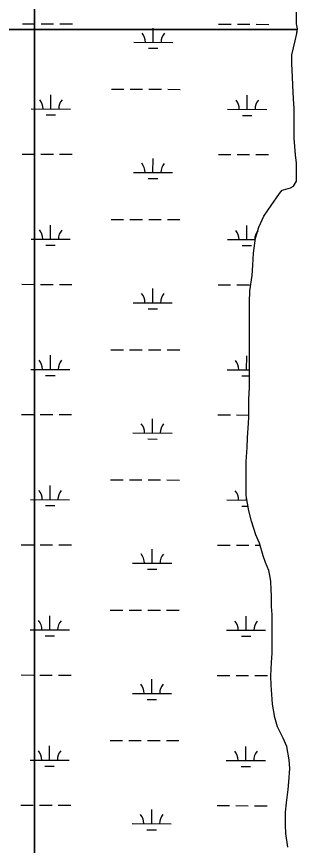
# Model space of a CAD drawing. Extents: x 3187622 to 3225504, y 800805 to 826213.
# Drawn here: x 3211269 to 3211987, y 821298 to 823416 of the extents above; entities that cross this region are included whole.
import ezdxf

# ---------------------------------------------------------------- set-up
doc = ezdxf.new("R2010")
doc.units = 0
doc.layers.add('V-SITE-VEGE', color=7, linetype='Continuous')
doc.layers.add('V-WETL-SWMP', color=7, linetype='Continuous')

msp = doc.modelspace()

# ---------------------------------------------------------------- linework, layer by layer
at = {"layer": 'V-SITE-VEGE'}
for p, q in [((3211314.8, 824394.4), (3211314.8, 821020.6)), ((3211314.8, 821020.6), (3211314.8, 824394.4)), ((3211984.5, 823397.1), (3211984.5, 823427)), ((3211987.2, 823384.7), (3211984.5, 823397.1)), ((3211985.4, 823372.4), (3211987.2, 823384.7)), ((3211973.1, 823317.9), (3211981, 823353.9)), ((3211981, 823353.9), (3211985.4, 823372.4)), ((3211973.2, 823295), (3211973.1, 823317.9)), ((3211974.9, 823261.5), (3211973.2, 823295)), ((3211975.8, 823240.4), (3211974.9, 823261.5)), ((3211976.8, 823205.2), (3211975.8, 823240.4)), ((3211978.5, 823180.6), (3211976.8, 823205.2)), ((3211978.6, 823104.9), (3211978.5, 823180.6)), ((3211982.2, 823062.7), (3211978.6, 823104.9)), ((3211984.8, 823041.6), (3211982.2, 823062.7)), ((3211984.9, 822994.9), (3211984.8, 823041.6)), ((3211976.9, 822982.6), (3211984.9, 822994.9)), ((3211940.9, 822964.1), (3211947.9, 822972)), ((3211947.9, 822972), (3211951.4, 822972.9)), ((3211951.4, 822972.9), (3211969, 822978.2)), ((3211969, 822978.2), (3211976.9, 822982.6)), ((3211919.8, 822933.3), (3211940.9, 822964.1)), ((3211901.3, 822906), (3211919.8, 822933.3)), ((3211888.2, 822877.8), (3211901.3, 822906)), ((3211880.3, 822849.7), (3211888.2, 822877.8)), ((3211875, 822810.9), (3211880.3, 822849.7)), ((3211873.3, 822781), (3211875, 822810.9)), ((3211871.6, 822754.6), (3211873.3, 822781)), ((3211865.4, 822715), (3211871.6, 822754.6)), ((3211864.6, 822685.1), (3211865.4, 822715)), ((3211864.8, 822468.6), (3211864.6, 822685.1)), ((3211863, 822437.8), (3211864.8, 822468.6)), ((3211863.1, 822392.1), (3211863, 822437.8)), ((3211862.2, 822377.1), (3211863.1, 822392.1)), ((3211859.6, 822339.3), (3211862.2, 822377.1)), ((3211858.7, 822314.6), (3211859.6, 822339.3)), ((3211856.1, 822279.4), (3211858.7, 822314.6)), ((3211856.2, 822192.3), (3211856.1, 822279.4)), ((3211863.3, 822152.7), (3211856.2, 822192.3)), ((3211869.5, 822126.3), (3211863.3, 822152.7)), ((3211880.9, 822092), (3211869.5, 822126.3)), ((3211889.8, 822070.9), (3211880.9, 822092)), ((3211899.5, 822038.4), (3211889.8, 822070.9)), ((3211905.6, 822020.8), (3211899.5, 822038.4)), ((3211913.6, 822000.5), (3211905.6, 822020.8)), ((3211917.1, 821983.8), (3211913.6, 822000.5)), ((3211918.9, 821972.4), (3211917.1, 821983.8)), ((3211919.8, 821952.2), (3211918.9, 821972.4)), ((3211920.7, 821936.3), (3211919.8, 821952.2)), ((3211920.7, 821909), (3211920.7, 821936.3)), ((3211922.5, 821887.9), (3211920.7, 821909)), ((3211922.6, 821789.4), (3211922.5, 821887.9)), ((3211920.8, 821765.6), (3211922.6, 821789.4)), ((3211919.1, 821731.3), (3211920.8, 821765.6)), ((3211920, 821707.5), (3211919.1, 821731.3)), ((3211922.7, 821672.3), (3211920, 821707.5)), ((3211923.5, 821659.1), (3211922.7, 821672.3)), ((3211929.7, 821624.8), (3211923.5, 821659.1)), ((3211935.9, 821601.1), (3211929.7, 821624.8)), ((3211950.9, 821572), (3211935.9, 821601.1)), ((3211959.7, 821550.9), (3211950.9, 821572)), ((3211965.9, 821516.6), (3211959.7, 821550.9)), ((3211967.7, 821494.6), (3211965.9, 821516.6)), ((3211965.1, 821461.2), (3211967.7, 821494.6)), ((3211963.3, 821440.9), (3211965.1, 821461.2)), ((3211959, 821407.5), (3211963.3, 821440.9)), ((3211956.3, 821383.7), (3211959, 821407.5)), ((3211956.4, 821351.2), (3211956.3, 821383.7)), ((3211957.3, 821329.2), (3211956.4, 821351.2)), ((3211962.6, 821294), (3211957.3, 821329.2))]:
    msp.add_line(p, q, dxfattribs=at)
at = {"layer": 'V-WETL-SWMP'}
for p, q in [((3211984.5, 823397.1), (3211984.5, 823427)), ((3211283.8, 823397.1), (3211315.8, 823397.1)), ((3211331.8, 823397), (3211363.8, 823397)), ((3211379.8, 823396.9), (3211411.8, 823396.9)), ((3211785.7, 823396.1), (3211817.7, 823396)), ((3211833.7, 823396), (3211865.7, 823395.9)), ((3211881.7, 823395.9), (3211913.7, 823395.8)), ((3211987.2, 823384.7), (3211984.5, 823397.1)), ((3211003.4, 823382.4), (3211986.8, 823382.4)), ((3211618.5, 823350), (3211618.6, 823382.4)), ((3211618.6, 823382.4), (3211618.6, 823386)), ((3211986.8, 823382.4), (3211987.2, 823384.7)), ((3211568.5, 823350.1), (3211668.5, 823349.9)), ((3211606.5, 823334.6), (3211630.5, 823334.6)), ((3211511.4, 823230.2), (3211543.4, 823230.1)), ((3211559.4, 823230.1), (3211591.4, 823230)), ((3211607.4, 823230), (3211639.4, 823229.9)), ((3211655.4, 823229.9), (3211687.4, 823229.8)), ((3211356.7, 823179.7), (3211356.8, 823215.7)), ((3211858.6, 823178.7), (3211858.7, 823214.7)), ((3211306.7, 823179.8), (3211406.7, 823179.6)), ((3211344.7, 823164.3), (3211368.7, 823164.3)), ((3211808.6, 823178.8), (3211908.6, 823178.6)), ((3211846.6, 823163.3), (3211870.6, 823163.3)), ((3211283.1, 823064.5), (3211315.1, 823064.4)), ((3211331.1, 823064.4), (3211363.1, 823064.3)), ((3211379.1, 823064.3), (3211411.1, 823064.2)), ((3211785, 823063.4), (3211817, 823063.4)), ((3211833, 823063.3), (3211865, 823063.3)), ((3211881, 823063.2), (3211913, 823063.2)), ((3211617.8, 823017.4), (3211617.9, 823053.4)), ((3211567.8, 823017.5), (3211667.8, 823017.2)), ((3211605.8, 823001.9), (3211629.8, 823001.9)), ((3211510.8, 822897.5), (3211542.8, 822897.4)), ((3211558.8, 822897.4), (3211590.8, 822897.3)), ((3211606.8, 822897.3), (3211638.8, 822897.2)), ((3211654.8, 822897.2), (3211686.8, 822897.1)), ((3211356.1, 822847.1), (3211356.1, 822883.1)), ((3211858, 822846), (3211858, 822882)), ((3211306.1, 822847.2), (3211406.1, 822847)), ((3211808, 822846.1), (3211879.8, 822846)), ((3211344, 822831.7), (3211368, 822831.6)), ((3211845.9, 822830.6), (3211869.9, 822830.6)), ((3211282.4, 822731.8), (3211314.4, 822731.7)), ((3211330.4, 822731.7), (3211362.4, 822731.6)), ((3211378.4, 822731.6), (3211410.4, 822731.5)), ((3211617.2, 822684.7), (3211617.2, 822720.7)), ((3211784.3, 822730.8), (3211816.3, 822730.7)), ((3211832.3, 822730.7), (3211864.3, 822730.6)), ((3211567.2, 822684.8), (3211667.2, 822684.6)), ((3211605.1, 822669.3), (3211629.1, 822669.2)), ((3211355.4, 822514.4), (3211355.5, 822550.4)), ((3211510.1, 822564.8), (3211542.1, 822564.8)), ((3211558.1, 822564.7), (3211590.1, 822564.7)), ((3211606.1, 822564.6), (3211638.1, 822564.6)), ((3211654.1, 822564.5), (3211686.1, 822564.5)), ((3211857.3, 822513.4), (3211857.4, 822549.4)), ((3211305.4, 822514.5), (3211405.4, 822514.3)), ((3211807.3, 822513.5), (3211864.7, 822513.4)), ((3211343.4, 822499), (3211367.4, 822498.9)), ((3211845.3, 822498), (3211864.7, 822497.9)), ((3211281.7, 822399.1), (3211313.7, 822399)), ((3211329.7, 822399), (3211361.7, 822399)), ((3211377.7, 822398.9), (3211409.7, 822398.9)), ((3211616.5, 822352), (3211616.6, 822388)), ((3211783.6, 822398.1), (3211815.6, 822398)), ((3211831.6, 822398), (3211863.1, 822397.9)), ((3211566.5, 822352.1), (3211666.5, 822351.9)), ((3211604.5, 822336.6), (3211628.5, 822336.5)), ((3211509.4, 822232.1), (3211541.4, 822232.1)), ((3211557.4, 822232.1), (3211589.4, 822232)), ((3211605.4, 822232), (3211637.4, 822231.9)), ((3211653.4, 822231.9), (3211685.4, 822231.8)), ((3211354.7, 822181.7), (3211354.8, 822217.7)), ((3211856.6, 822180.7), (3211856.6, 822190)), ((3211304.7, 822181.8), (3211404.7, 822181.6)), ((3211806.6, 822180.8), (3211858.3, 822180.7)), ((3211342.7, 822166.3), (3211366.7, 822166.3)), ((3211844.6, 822165.3), (3211861, 822165.3)), ((3211281.1, 822066.4), (3211313.1, 822066.4)), ((3211329.1, 822066.3), (3211361.1, 822066.3)), ((3211377.1, 822066.2), (3211409.1, 822066.2)), ((3211783, 822065.4), (3211815, 822065.4)), ((3211831, 822065.3), (3211863, 822065.3)), ((3211879, 822065.2), (3211891.5, 822065.2)), ((3211615.8, 822019.3), (3211615.9, 822055.3)), ((3211565.8, 822019.4), (3211665.8, 822019.2)), ((3211603.8, 822003.9), (3211627.8, 822003.9)), ((3211508.7, 821899.5), (3211540.7, 821899.4)), ((3211556.7, 821899.4), (3211588.7, 821899.3)), ((3211604.7, 821899.3), (3211636.7, 821899.2)), ((3211652.7, 821899.2), (3211684.7, 821899.1)), ((3211354, 821849), (3211354.1, 821885)), ((3211855.9, 821848), (3211856, 821884)), ((3211304, 821849.1), (3211404, 821848.9)), ((3211342, 821833.6), (3211366, 821833.6)), ((3211805.9, 821848.1), (3211905.9, 821847.9)), ((3211843.9, 821832.6), (3211867.9, 821832.6)), ((3211280.4, 821733.8), (3211312.4, 821733.7)), ((3211328.4, 821733.7), (3211360.4, 821733.6)), ((3211376.4, 821733.6), (3211408.4, 821733.5)), ((3211615.1, 821686.7), (3211615.2, 821722.7)), ((3211782.3, 821732.7), (3211814.3, 821732.7)), ((3211830.3, 821732.6), (3211862.3, 821732.6)), ((3211878.3, 821732.5), (3211910.3, 821732.5)), ((3211565.1, 821686.8), (3211665.1, 821686.6)), ((3211603.1, 821671.2), (3211627.1, 821671.2)), ((3211508, 821566.8), (3211540, 821566.7)), ((3211556, 821566.7), (3211588, 821566.6)), ((3211604, 821566.6), (3211636, 821566.5)), ((3211652, 821566.5), (3211684, 821566.4)), ((3211353.4, 821516.4), (3211353.4, 821552.4)), ((3211855.3, 821515.4), (3211855.3, 821551.4)), ((3211303.4, 821516.5), (3211403.4, 821516.3)), ((3211805.3, 821515.5), (3211905.3, 821515.2)), ((3211341.3, 821501), (3211365.3, 821500.9)), ((3211843.2, 821499.9), (3211867.2, 821499.9)), ((3211279.7, 821401.1), (3211311.7, 821401)), ((3211327.7, 821401), (3211359.7, 821400.9)), ((3211375.7, 821400.9), (3211407.7, 821400.8)), ((3211614.5, 821354), (3211614.5, 821390)), ((3211781.6, 821400.1), (3211813.6, 821400)), ((3211829.6, 821400), (3211861.6, 821399.9)), ((3211877.6, 821399.9), (3211909.6, 821399.8)), ((3211564.5, 821354.1), (3211664.5, 821353.9)), ((3211602.4, 821338.6), (3211626.4, 821338.5))]:
    msp.add_line(p, q, dxfattribs=at)
msp.add_lwpolyline([(3211962.6, 821294), (3211957.3, 821329.2), (3211956.4, 821351.2), (3211956.3, 821383.7), (3211959, 821407.5), (3211963.3, 821440.9), (3211965.1, 821461.2), (3211967.7, 821494.6), (3211965.9, 821516.6), (3211959.7, 821550.9), (3211950.9, 821572), (3211935.9, 821601.1), (3211929.7, 821624.8), (3211923.5, 821659.1), (3211922.7, 821672.3), (3211920, 821707.5), (3211919.1, 821731.3), (3211920.8, 821765.6), (3211922.6, 821789.4), (3211922.5, 821826.3), (3211922.5, 821887.9), (3211920.7, 821909), (3211920.7, 821936.3), (3211919.8, 821952.2), (3211918.9, 821972.4), (3211917.1, 821983.8), (3211913.6, 822000.5), (3211905.6, 822020.8), (3211899.5, 822038.4), (3211889.8, 822070.9), (3211880.9, 822092), (3211869.5, 822126.3), (3211863.3, 822152.7), (3211856.2, 822192.3), (3211856.1, 822279.4), (3211858.7, 822314.6), (3211859.6, 822339.3), (3211862.2, 822377.1), (3211863.1, 822392.1), (3211863, 822437.8), (3211864.8, 822468.6), (3211864.6, 822685.1), (3211865.4, 822715), (3211871.6, 822754.6), (3211873.3, 822781), (3211875, 822810.9), (3211880.3, 822849.7), (3211888.2, 822877.8), (3211901.3, 822906), (3211919.8, 822933.3), (3211940.9, 822964.1), (3211947.9, 822972), (3211951.4, 822972.9), (3211969, 822978.2), (3211977, 822982.6), (3211984.9, 822994.9), (3211984.8, 823041.6), (3211982.2, 823062.7), (3211978.6, 823104.9), (3211978.5, 823180.6), (3211976.8, 823205.2), (3211975.8, 823240.4), (3211974.9, 823261.5), (3211973.2, 823295), (3211973.1, 823317.9), (3211981, 823353.9), (3211985.4, 823372.4), (3211986.8, 823382.4), (3211003.4, 823382.4)], dxfattribs=at)
for centre, start, end in [((3211563.3, 823350.6), 359.1115, 40.6551), ((3211673.8, 823350.4), 139.1115, 180.6551), ((3211301.5, 823180.3), 359.1115, 40.6551), ((3211412, 823180.1), 139.1115, 180.6551), ((3211803.4, 823179.3), 359.1115, 40.6551), ((3211913.9, 823179.1), 139.1115, 180.6551), ((3211562.6, 823017.9), 359.1115, 40.6551), ((3211673.1, 823017.7), 139.1115, 180.6551), ((3211300.8, 822847.7), 359.1115, 40.6551), ((3211411.3, 822847.4), 139.1115, 180.6551), ((3211802.7, 822846.6), 359.1115, 40.6551), ((3211913.2, 822846.4), 141.9607, 180.6551), ((3211561.9, 822685.3), 359.1115, 40.6551), ((3211672.4, 822685), 139.1115, 180.6551), ((3211300.1, 822515), 359.1115, 40.6551), ((3211410.6, 822514.8), 139.1115, 180.6551), ((3211802, 822514), 359.1115, 40.6551), ((3211561.2, 822352.6), 359.1115, 40.6551), ((3211671.7, 822352.4), 139.1115, 180.6551), ((3211299.5, 822182.3), 359.1115, 40.6551), ((3211410, 822182.1), 139.1115, 180.6551), ((3211801.4, 822181.3), 359.1115, 40.6551), ((3211560.6, 822019.9), 359.1115, 40.6551), ((3211671.1, 822019.7), 139.1115, 180.6551), ((3211298.8, 821849.6), 359.1115, 40.6551), ((3211409.3, 821849.4), 139.1115, 180.6551), ((3211800.7, 821848.6), 359.1115, 40.6551), ((3211911.2, 821848.4), 139.1115, 180.6551), ((3211559.9, 821687.2), 359.1115, 40.6551), ((3211670.4, 821687), 139.1115, 180.6551), ((3211298.1, 821517), 359.1115, 40.6551), ((3211408.6, 821516.7), 139.1115, 180.6551), ((3211800, 821515.9), 359.1115, 40.6551), ((3211910.5, 821515.7), 139.1115, 180.6551), ((3211559.2, 821354.6), 359.1115, 40.6551), ((3211669.7, 821354.3), 139.1115, 180.6551)]:
    msp.add_arc(centre, 35.2, start, end, dxfattribs=at)

doc.saveas('drawing.dxf')
